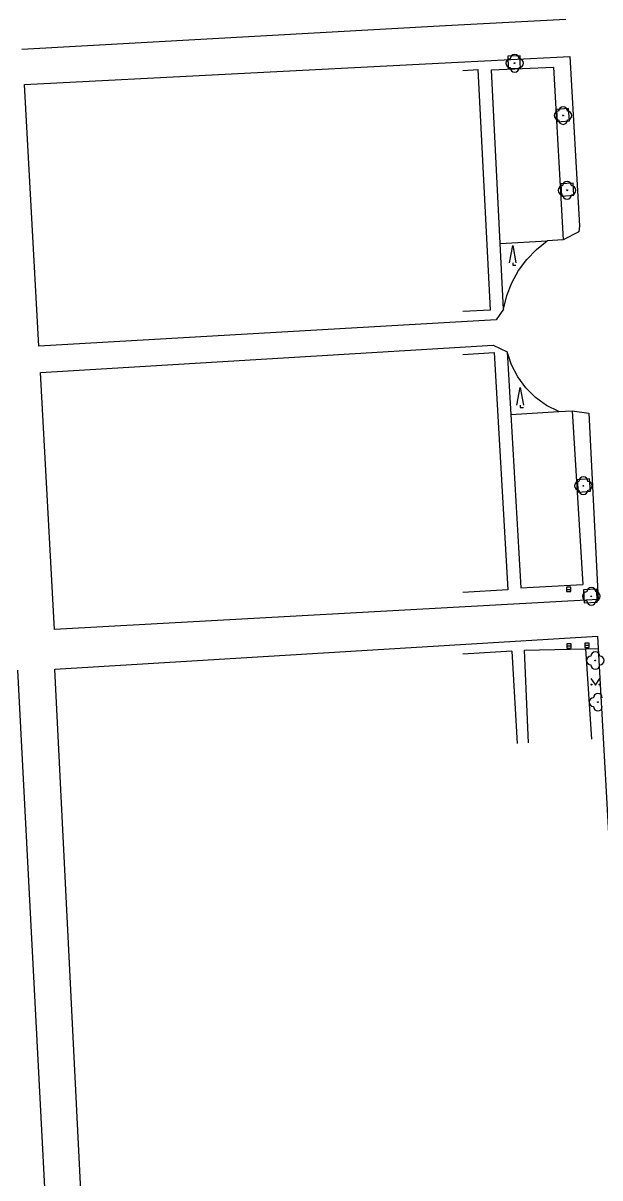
# Model space of a CAD drawing. Extents: x -599951 to -598963, y -1164095 to -1162939.
# Drawn here: x -599360.8 to -599295.3, y -1163429.4 to -1163298.3 of the extents above; entities that cross this region are included whole.
import ezdxf

# ---------------------------------------------------------------- set-up
doc = ezdxf.new("R2010")
doc.units = 0
for name, color, linetype in [('Level 22', 7, 'Continuous'), ('Level 27', 7, 'Continuous'), ('Level 36', 7, 'Continuous'), ('Level 54', 7, 'Continuous')]:
    doc.layers.add(name, color=color, linetype=linetype)

msp = doc.modelspace()

# ---------------------------------------------------------------- linework, layer by layer
at = {"layer": 'Level 22'}
for centre in [(-599304.99, -1163302.84), (-599299.49, -1163308.78), (-599299.04, -1163317.27), (-599297.19, -1163350.82), (-599296.28, -1163363.37), (-599295.83, -1163370.66), (-599295.53, -1163375.39)]:
    msp.add_circle(centre, 0.05, dxfattribs=at)
for centre, start, end in [((-599305.49, -1163302.84), 90, 270), ((-599304.99, -1163302.34), 0, 180), ((-599304.49, -1163302.84), 270, 90), ((-599304.99, -1163303.34), 180, 0), ((-599299.49, -1163308.28), 0, 180), ((-599299.99, -1163308.78), 90, 270), ((-599299.49, -1163309.28), 180, 0), ((-599298.99, -1163308.78), 270, 90), ((-599299.54, -1163317.27), 90, 270), ((-599299.04, -1163316.77), 0, 180), ((-599298.54, -1163317.27), 270, 90), ((-599299.04, -1163317.77), 180, 0), ((-599297.19, -1163350.32), 0, 180), ((-599297.69, -1163350.82), 90, 270), ((-599296.69, -1163350.82), 270, 90), ((-599297.19, -1163351.32), 180, 0), ((-599296.78, -1163363.37), 90, 270), ((-599296.28, -1163362.87), 0, 180), ((-599295.78, -1163363.37), 270, 90), ((-599296.28, -1163363.87), 180, 0), ((-599296.33, -1163370.66), 90, 270), ((-599295.83, -1163370.16), 0, 180), ((-599295.33, -1163370.66), 270, 90), ((-599295.83, -1163371.16), 180, 0), ((-599295.53, -1163374.89), 0, 180), ((-599296.03, -1163375.39), 90, 270), ((-599295.53, -1163375.89), 180, 0)]:
    msp.add_arc(centre, 0.5, start, end, dxfattribs=at)
at = {"layer": 'Level 27'}
for p, q in [((-599299.09, -1163362.58), (-599298.59, -1163362.58)), ((-599299.09, -1163362.58), (-599298.59, -1163362.58)), ((-599299.07, -1163369), (-599298.57, -1163369)), ((-599299.07, -1163369), (-599298.57, -1163369)), ((-599297.01, -1163368.93), (-599296.51, -1163368.93)), ((-599297.01, -1163368.93), (-599296.51, -1163368.93))]:
    msp.add_line(p, q, dxfattribs=at)
for points in [[(-599299.09, -1163362.83), (-599298.59, -1163362.83), (-599298.59, -1163362.33), (-599299.09, -1163362.33)], [(-599299.09, -1163362.83), (-599298.59, -1163362.83), (-599298.59, -1163362.33), (-599299.09, -1163362.33)], [(-599299.07, -1163369.25), (-599298.57, -1163369.25), (-599298.57, -1163368.75), (-599299.07, -1163368.75)], [(-599299.07, -1163369.25), (-599298.57, -1163369.25), (-599298.57, -1163368.75), (-599299.07, -1163368.75)], [(-599297.01, -1163369.18), (-599296.51, -1163369.18), (-599296.51, -1163368.68), (-599297.01, -1163368.68)], [(-599297.01, -1163369.18), (-599296.51, -1163369.18), (-599296.51, -1163368.68), (-599297.01, -1163368.68)]]:
    msp.add_lwpolyline(points, close=True, dxfattribs=at)
at = {"layer": 'Level 36'}
for points in [[(-599305.59, -1163325.52), (-599305.21, -1163323.52), (-599304.84, -1163325.52)], [(-599305.21, -1163325.52), (-599305.21, -1163325.77), (-599304.84, -1163325.77)], [(-599304.75, -1163341.67), (-599304.38, -1163339.67), (-599304, -1163341.67)], [(-599304.38, -1163341.67), (-599304.38, -1163341.92), (-599304, -1163341.92)], [(-599296.32, -1163372.69), (-599295.82, -1163373.44), (-599295.32, -1163372.69)]]:
    msp.add_lwpolyline(points, dxfattribs=at)
for centre in [(-599296.27, -1163373.39), (-599295.37, -1163373.39)]:
    msp.add_circle(centre, 0.05, dxfattribs=at)
at = {"layer": 'Level 54'}
for points in [[(-599312.84, -1163298.61), (-599360.97, -1163301.27)], [(-599299.19, -1163297.86), (-599312.84, -1163298.61)], [(-599313.62, -1163302.83), (-599298.73, -1163302.06), (-599297.62, -1163321.31), (-599297.68, -1163322), (-599299.49, -1163322.91)], [(-599304.38, -1163302.01), (-599305.77, -1163302.05)], [(-599305.77, -1163302.05), (-599305.76, -1163302.42)], [(-599305.76, -1163302.42), (-599305.74, -1163303.07)], [(-599304.37, -1163302.35), (-599304.38, -1163302.01)], [(-599304.35, -1163303), (-599304.37, -1163302.35)], [(-599360.66, -1163305.25), (-599313.62, -1163302.83)], [(-599310.89, -1163303.65), (-599309.12, -1163303.56)], [(-599307.74, -1163330.84), (-599309.12, -1163303.56)], [(-599307.62, -1163303.61), (-599300.59, -1163303.3)], [(-599306.63, -1163323.31), (-599307.62, -1163303.61)], [(-599305.74, -1163303.07), (-599305.74, -1163303.26)], [(-599305.74, -1163303.26), (-599305.73, -1163303.45)], [(-599305.73, -1163303.45), (-599304.33, -1163303.41)], [(-599304.34, -1163303.2), (-599304.35, -1163303)], [(-599304.33, -1163303.41), (-599304.34, -1163303.2)], [(-599300.59, -1163303.3), (-599299.49, -1163322.91)], [(-599359.03, -1163334.98), (-599360.66, -1163305.25)], [(-599298.86, -1163308), (-599300.25, -1163308.1)], [(-599300.25, -1163308.1), (-599300.16, -1163309.5)], [(-599298.76, -1163309.4), (-599298.86, -1163308)], [(-599300.16, -1163309.5), (-599298.76, -1163309.4)], [(-599298.36, -1163316.45), (-599299.75, -1163316.55)], [(-599299.75, -1163316.55), (-599299.66, -1163317.94)], [(-599298.26, -1163317.84), (-599298.36, -1163316.45)], [(-599299.66, -1163317.94), (-599298.26, -1163317.84)], [(-599306.63, -1163323.31), (-599301.28, -1163323.01)], [(-599306.25, -1163330.76), (-599306.63, -1163323.31)], [(-599302.51, -1163323.99), (-599301.28, -1163323.01)], [(-599299.49, -1163322.91), (-599301.28, -1163323.01)], [(-599303.61, -1163325.12), (-599302.51, -1163323.99)], [(-599304.54, -1163326.39), (-599303.61, -1163325.12)], [(-599305.3, -1163327.76), (-599304.54, -1163326.39)], [(-599305.88, -1163329.23), (-599305.3, -1163327.76)], [(-599306.25, -1163330.76), (-599305.88, -1163329.23)], [(-599306.25, -1163330.76), (-599307.08, -1163331.98), (-599359.03, -1163334.98)], [(-599310.88, -1163330.99), (-599307.74, -1163330.84)], [(-599358.82, -1163337.97), (-599307.42, -1163334.87), (-599305.82, -1163335.6)], [(-599310.88, -1163335.9), (-599307.32, -1163335.69)], [(-599307.32, -1163335.69), (-599305.77, -1163362.64)], [(-599305.82, -1163335.6), (-599305.41, -1163342.73)], [(-599305.34, -1163337.08), (-599305.82, -1163335.6)], [(-599357.26, -1163367.15), (-599358.82, -1163337.97)], [(-599304.63, -1163338.45), (-599305.34, -1163337.08)], [(-599303.71, -1163339.7), (-599304.63, -1163338.45)], [(-599302.61, -1163340.79), (-599303.71, -1163339.7)], [(-599301.36, -1163341.7), (-599302.61, -1163340.79)], [(-599299.97, -1163342.39), (-599301.36, -1163341.7)], [(-599298.47, -1163342.3), (-599296.56, -1163342.59), (-599295.5, -1163363.73), (-599357.26, -1163367.15)], [(-599305.41, -1163342.73), (-599299.97, -1163342.39)], [(-599305.41, -1163342.73), (-599304.28, -1163362.42)], [(-599299.97, -1163342.39), (-599298.47, -1163342.3)], [(-599298.47, -1163342.3), (-599297.24, -1163362.02)], [(-599296.48, -1163350.04), (-599297.87, -1163350.14)], [(-599297.87, -1163350.14), (-599297.78, -1163351.54)], [(-599296.38, -1163351.44), (-599296.48, -1163350.04)], [(-599297.78, -1163351.54), (-599296.38, -1163351.44)], [(-599305.77, -1163362.64), (-599310.88, -1163362.93)], [(-599304.28, -1163362.42), (-599297.24, -1163362.02)], [(-599295.67, -1163362.55), (-599297.17, -1163362.62)], [(-599297.17, -1163362.62), (-599297.1, -1163364.12)], [(-599295.6, -1163364.05), (-599295.67, -1163362.55)], [(-599297.1, -1163364.12), (-599295.6, -1163364.05)], [(-599357.2, -1163371.65), (-599295.58, -1163367.88)], [(-599295.58, -1163367.88), (-599295.5, -1163369.28)], [(-599305.32, -1163369.61), (-599310.88, -1163369.92)], [(-599305.32, -1163369.61), (-599304.72, -1163380.09)], [(-599303.9, -1163369.49), (-599296.94, -1163369.32)], [(-599303.9, -1163369.49), (-599303.44, -1163380.01)], [(-599296.94, -1163369.32), (-599295.5, -1163369.28)], [(-599296.94, -1163369.32), (-599296.27, -1163379.58)], [(-599295.5, -1163369.28), (-599292.15, -1163429.58)], [(-599361.45, -1163371.74), (-599358.23, -1163433.39)], [(-599354.14, -1163433.13), (-599357.2, -1163371.65)]]:
    msp.add_lwpolyline(points, dxfattribs=at)

doc.saveas('drawing.dxf')
